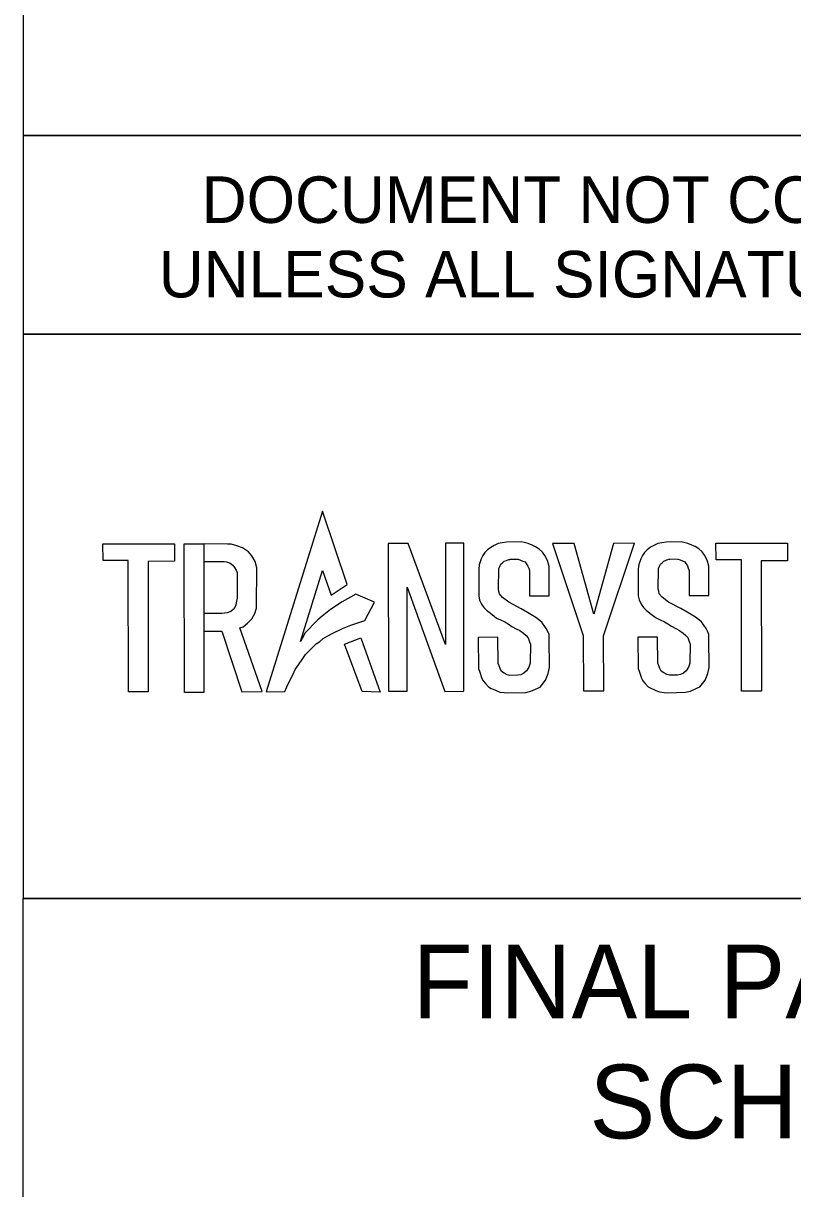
# Model space of a CAD drawing. Extents: x 958711 to 962106, y 831169 to 840840.
# Drawn here: x 960177.7 to 960268.7, y 838104 to 838241.8 of the extents above; entities that cross this region are included whole.
import ezdxf

# ---------------------------------------------------------------- set-up
doc = ezdxf.new("R2010")
doc.units = 0
for name, color, linetype in [('Old_Level_1', 7, 'Continuous'), ('Old_Level_50', 7, 'Continuous'), ('Old_Level_58', 7, 'Continuous'), ('Sheet Sticker Exception Certification CELL', 7, 'Continuous'), ('Sheet Typical CELL', 7, 'Continuous')]:
    doc.layers.add(name, color=color, linetype=linetype)

msp = doc.modelspace()

# ---------------------------------------------------------------- linework, layer by layer
at = {"layer": 'Old_Level_1'}
for points in [[(960213.1, 838184.1), (960206.44, 838162.77), (960208.66, 838162.78), (960209, 838163.62), (960209.58, 838164.78), (960209.89, 838165.41), (960210.26, 838165.94), (960210.79, 838166.7), (960211.11, 838167.17), (960211.49, 838167.56), (960211.87, 838167.95), (960212.36, 838168.45), (960212.77, 838168.72), (960213.19, 838169.05), (960213.74, 838169.37), (960214.23, 838169.66), (960215.45, 838170.23), (960216.45, 838170.64), (960218.09, 838171.2), (960219.23, 838173.34), (960217.05, 838174.29), (960215.42, 838173.41), (960214.05, 838172.5), (960213.07, 838171.71), (960212.54, 838171.28), (960212.01, 838170.71), (960211.47, 838170.15), (960211.07, 838169.72), (960210.7, 838169.07), (960210.49, 838168.71), (960213.12, 838177.09), (960214.11, 838174.2), (960216.01, 838175.46)], [(960187.14, 838180.25), (960195.61, 838180.26), (960195.61, 838178.19), (960192.5, 838178.18), (960192.51, 838162.76), (960190.16, 838162.76), (960190.15, 838178.29), (960187.18, 838178.28)], [(960196.76, 838180.25), (960199.08, 838180.25), (960199.09, 838162.68), (960196.78, 838162.68)], [(960199.08, 838178.16), (960201.46, 838178.17), (960201.77, 838178.12), (960202.17, 838177.95), (960202.49, 838177.74), (960202.72, 838177.46), (960202.88, 838177.13), (960203, 838176.88), (960203, 838176.29), (960203.01, 838173.81), (960202.95, 838173.48), (960202.87, 838173.03), (960202.74, 838172.74), (960202.54, 838172.48), (960202.27, 838172.26), (960201.84, 838172.11), (960201.52, 838172.07), (960201.19, 838172.03), (960199.08, 838172.02), (960199.09, 838169.91), (960201.2, 838169.92), (960203.57, 838162.76), (960205.99, 838162.78), (960203.34, 838170.32), (960203.72, 838170.46), (960204.25, 838170.86), (960204.74, 838171.39), (960205.09, 838172.02), (960205.3, 838172.65), (960205.29, 838172.84), (960205.33, 838177.41), (960205.13, 838178.15), (960204.76, 838178.83), (960204.35, 838179.3), (960203.65, 838179.78), (960202.98, 838180), (960202.3, 838180.23), (960201.89, 838180.23), (960199.08, 838180.25)], [(960220.87, 838180.28), (960220.89, 838162.82), (960223.12, 838162.83), (960223.11, 838175.11), (960227.56, 838162.8), (960229.81, 838162.83), (960229.79, 838180.34), (960227.62, 838180.33), (960227.63, 838168.35), (960223.23, 838180.29)], [(960237.57, 838174.11), (960239.88, 838174.12), (960239.88, 838177.59), (960239.68, 838178.3), (960239.4, 838178.89), (960239.1, 838179.28), (960238.73, 838179.63), (960238.29, 838179.91), (960237.87, 838180.09), (960237.87, 838180.09), (960237.41, 838180.28), (960236.92, 838180.4), (960236.6, 838180.48), (960234.85, 838180.45), (960234.33, 838180.35), (960233.87, 838180.28), (960233.41, 838180.04), (960233, 838179.83), (960232.61, 838179.54), (960232.3, 838179.23), (960232.06, 838178.86), (960231.86, 838178.47), (960231.61, 838177.77), (960231.56, 838177.25), (960231.56, 838174.09), (960231.67, 838173.61), (960231.9, 838173.12), (960232.19, 838172.71), (960232.49, 838172.4), (960232.94, 838172.05), (960233.39, 838171.7), (960233.67, 838171.48), (960234.16, 838171.26), (960234.64, 838171.03), (960235.03, 838170.78), (960235.47, 838170.49), (960236, 838170.22), (960236.43, 838170.01), (960236.86, 838169.69), (960237.17, 838169.4), (960237.42, 838169.16), (960237.58, 838168.68), (960237.67, 838168.38), (960237.63, 838166.14), (960237.47, 838165.66), (960237.23, 838165.24), (960236.9, 838164.95), (960236.55, 838164.78), (960236.2, 838164.71), (960235.24, 838164.69), (960234.92, 838164.78), (960234.59, 838164.98), (960234.26, 838165.17), (960234.12, 838165.51), (960233.98, 838165.84), (960233.87, 838166.11), (960233.83, 838169.22), (960231.49, 838169.19), (960231.53, 838165.48), (960231.65, 838165.2), (960231.92, 838164.34), (960232.1, 838164.05), (960232.35, 838163.73), (960232.73, 838163.35), (960233.03, 838163.16), (960233.47, 838162.98), (960233.63, 838162.91), (960234.06, 838162.73), (960234.59, 838162.68), (960234.99, 838162.64), (960237.13, 838162.69), (960237.72, 838162.83), (960238.55, 838163.21), (960238.83, 838163.33), (960239.45, 838164.12), (960239.78, 838164.91), (960239.94, 838165.62), (960239.88, 838169.04), (960239.88, 838169.52), (960239.75, 838169.89), (960239.55, 838170.24), (960239.02, 838171), (960238.31, 838171.56), (960237.33, 838172.14), (960236.59, 838172.58), (960235.13, 838173.35), (960234.37, 838173.91), (960234.04, 838174.33), (960233.96, 838174.62), (960233.89, 838174.9), (960233.93, 838177.33), (960234.06, 838177.59), (960234.18, 838177.84), (960234.36, 838177.99), (960234.59, 838178.19), (960234.85, 838178.3), (960235.11, 838178.41), (960235.26, 838178.38), (960235.27, 838178.45), (960236.23, 838178.43), (960236.51, 838178.33), (960236.78, 838178.22), (960237.06, 838178.11), (960237.19, 838177.91), (960237.38, 838177.63), (960237.47, 838177.36), (960237.56, 838177.08), (960237.55, 838176.78)], [(960242.84, 838180.3), (960240.3, 838180.29), (960243.92, 838169.41), (960243.95, 838162.87), (960246.34, 838162.88), (960246.31, 838169.37), (960249.97, 838180.34), (960247.48, 838180.27), (960245.17, 838171.93)], [(960256.44, 838174.13), (960258.75, 838174.13), (960258.75, 838177.61), (960258.55, 838178.32), (960258.27, 838178.91), (960257.97, 838179.3), (960257.6, 838179.65), (960257.16, 838179.93), (960256.74, 838180.1), (960256.74, 838180.1), (960256.28, 838180.3), (960255.8, 838180.42), (960255.48, 838180.5), (960253.73, 838180.46), (960253.2, 838180.37), (960252.74, 838180.29), (960252.28, 838180.05), (960251.88, 838179.84), (960251.48, 838179.56), (960251.17, 838179.24), (960250.93, 838178.88), (960250.73, 838178.49), (960250.48, 838177.79), (960250.43, 838177.27), (960250.43, 838174.1), (960250.54, 838173.63), (960250.77, 838173.13), (960251.06, 838172.72), (960251.36, 838172.41), (960251.81, 838172.07), (960252.26, 838171.72), (960252.55, 838171.5), (960253.03, 838171.27), (960253.51, 838171.05), (960253.9, 838170.79), (960254.34, 838170.51), (960254.87, 838170.24), (960255.31, 838170.02), (960255.74, 838169.71), (960256.04, 838169.41), (960256.3, 838169.17), (960256.45, 838168.69), (960256.54, 838168.4), (960256.51, 838166.16), (960256.35, 838165.67), (960256.1, 838165.25), (960255.77, 838164.96), (960255.42, 838164.8), (960255.08, 838164.73), (960254.12, 838164.71), (960253.79, 838164.8), (960253.46, 838164.99), (960253.14, 838165.19), (960252.99, 838165.52), (960252.85, 838165.86), (960252.74, 838166.12), (960252.7, 838169.24), (960250.36, 838169.21), (960250.41, 838165.5), (960250.52, 838165.22), (960250.8, 838164.36), (960250.97, 838164.06), (960251.22, 838163.75), (960251.6, 838163.37), (960251.91, 838163.18), (960252.34, 838162.99), (960252.5, 838162.93), (960252.93, 838162.75), (960253.47, 838162.69), (960253.86, 838162.65), (960256, 838162.71), (960256.59, 838162.85), (960257.42, 838163.22), (960257.7, 838163.35), (960258.32, 838164.14), (960258.66, 838164.93), (960258.81, 838165.64), (960258.76, 838169.06), (960258.75, 838169.53), (960258.62, 838169.91), (960258.43, 838170.26), (960257.89, 838171.02), (960257.18, 838171.58), (960256.2, 838172.16), (960255.46, 838172.6), (960254, 838173.37), (960253.24, 838173.93), (960252.91, 838174.35), (960252.84, 838174.64), (960252.76, 838174.92), (960252.8, 838177.35), (960252.93, 838177.61), (960253.05, 838177.86), (960253.23, 838178.01), (960253.46, 838178.21), (960253.72, 838178.32), (960253.98, 838178.42), (960254.13, 838178.39), (960254.14, 838178.47), (960255.1, 838178.45), (960255.38, 838178.34), (960255.66, 838178.23), (960255.93, 838178.12), (960256.06, 838177.93), (960256.25, 838177.65), (960256.34, 838177.38), (960256.43, 838177.1), (960256.42, 838176.8)], [(960259.6, 838180.32), (960268.07, 838180.33), (960268.07, 838178.25), (960264.96, 838178.25), (960264.97, 838162.83), (960262.62, 838162.83), (960262.61, 838178.35), (960259.63, 838178.35)], [(960215.72, 838168.4), (960217.63, 838169.16), (960219.9, 838162.72), (960217.8, 838162.8)]]:
    msp.add_lwpolyline(points, close=True, dxfattribs=at)
at = {"layer": 'Old_Level_50'}
for p, q in [((960177.74, 838138.32), (960377.79, 838138.32)), ((960177.74, 837666.02), (960177.74, 838138.32))]:
    msp.add_line(p, q, dxfattribs=at)
at = {"layer": 'Old_Level_58'}
msp.add_lwpolyline([(960177.75, 838205.02), (960377.8, 838205.02), (960377.8, 838138.32), (960177.75, 838138.32)], close=True, dxfattribs=at)
at = {"layer": 'Sheet Sticker Exception Certification CELL'}
for p, q in [((960177.75, 838205.02), (960177.75, 838228.52)), ((960177.75, 838228.52), (960377.79, 838228.52)), ((960377.79, 838205.02), (960177.75, 838205.02))]:
    msp.add_line(p, q, dxfattribs=at)
at = {"layer": 'Sheet Typical CELL'}
msp.add_lwpolyline([(960177.75, 838341.02), (960277.8, 838341.02), (960277.8, 838228.52), (960177.75, 838228.52)], close=True, dxfattribs=at)

# ---------------------------------------------------------------- texts
at = {"layer": 'Old_Level_50'}
for s, height, p in [('FINAL PAVEMENT', 8.7206, (960223.74, 838124.16)), ('SCHEDULE', 8.721, (960244.65, 838109.99))]:
    msp.add_text(s, height=height, dxfattribs=at).set_placement(p)
at = {"layer": 'Sheet Sticker Exception Certification CELL'}
for s, p in [('DOCUMENT NOT CONSIDERED FINAL', (960198.82, 838218.17)), ('UNLESS ALL SIGNATURES COMPLETED', (960193.75, 838209.37))]:
    msp.add_text(s, height=5.5, dxfattribs=at).set_placement(p)

doc.saveas('drawing.dxf')
